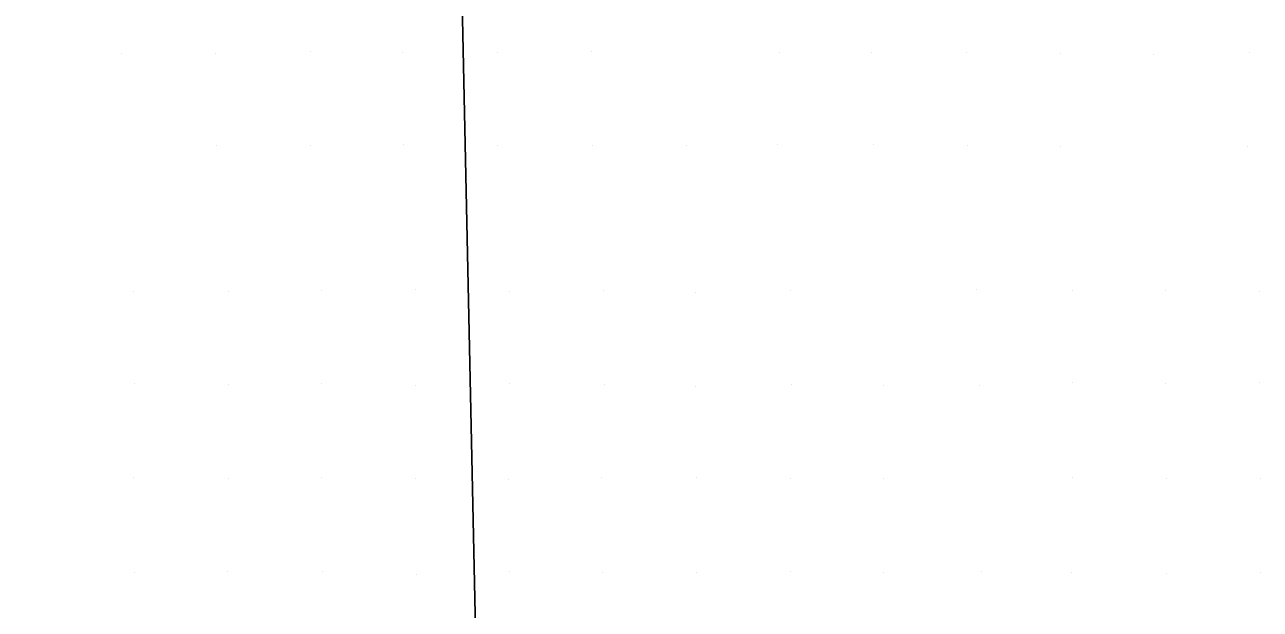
# Model space of a CAD drawing. Extents: x 1602514 to 1609837, y 863887 to 871157.
# Drawn here: x 1606728.2 to 1606925.8, y 866461.9 to 866555.4 of the extents above; entities that cross this region are included whole.
import ezdxf

# ---------------------------------------------------------------- set-up
doc = ezdxf.new("R2010")
doc.units = 0
doc.layers.add('Survey-Spot dirt', color=7, linetype='Continuous')
doc.layers.add('Survey-Vegetation trees', color=7, linetype='Continuous')

msp = doc.modelspace()

# ---------------------------------------------------------------- linework, layer by layer
at = {"layer": 'Survey-Spot dirt'}
for p, q in [((1606743.61, 866550.79), (1606743.61, 866550.79)), ((1606743.61, 866550.79), (1606743.61, 866550.79)), ((1606758.74, 866550.73), (1606758.74, 866550.73)), ((1606758.74, 866550.73), (1606758.74, 866550.73)), ((1606773.83, 866551.06), (1606773.83, 866551.06)), ((1606773.83, 866551.06), (1606773.83, 866551.06)), ((1606788.62, 866550.89), (1606788.62, 866550.89)), ((1606788.62, 866550.89), (1606788.62, 866550.89)), ((1606803.81, 866550.97), (1606803.81, 866550.97)), ((1606803.81, 866550.97), (1606803.81, 866550.97)), ((1606818.84, 866551.09), (1606818.84, 866551.09)), ((1606818.84, 866551.09), (1606818.84, 866551.09)), ((1606848.86, 866550.96), (1606848.86, 866550.96)), ((1606848.86, 866550.96), (1606848.86, 866550.96)), ((1606863.56, 866551.03), (1606863.56, 866551.03)), ((1606863.56, 866551.03), (1606863.56, 866551.03)), ((1606878.82, 866550.91), (1606878.82, 866550.91)), ((1606878.82, 866550.91), (1606878.82, 866550.91)), ((1606893.85, 866550.86), (1606893.85, 866550.86)), ((1606893.85, 866550.86), (1606893.85, 866550.86)), ((1606908.62, 866550.67), (1606908.62, 866550.67)), ((1606908.62, 866550.67), (1606908.62, 866550.67)), ((1606923.95, 866550.96), (1606923.95, 866550.96)), ((1606923.95, 866550.96), (1606923.95, 866550.96)), ((1606758.85, 866536.09), (1606758.85, 866536.09)), ((1606758.85, 866536.09), (1606758.85, 866536.09)), ((1606773.84, 866536.07), (1606773.84, 866536.07)), ((1606773.84, 866536.07), (1606773.84, 866536.07)), ((1606788.82, 866536.19), (1606788.82, 866536.19)), ((1606788.82, 866536.19), (1606788.82, 866536.19)), ((1606803.85, 866536.1), (1606803.85, 866536.1)), ((1606803.85, 866536.1), (1606803.85, 866536.1)), ((1606819.03, 866536.14), (1606819.03, 866536.14)), ((1606819.03, 866536.14), (1606819.03, 866536.14)), ((1606833.93, 866536.16), (1606833.93, 866536.16)), ((1606833.93, 866536.16), (1606833.93, 866536.16)), ((1606848.6, 866536.17), (1606848.6, 866536.17)), ((1606848.6, 866536.17), (1606848.6, 866536.17)), ((1606863.98, 866536.22), (1606863.98, 866536.22)), ((1606863.98, 866536.22), (1606863.98, 866536.22)), ((1606878.9, 866536.03), (1606878.9, 866536.03)), ((1606878.9, 866536.03), (1606878.9, 866536.03)), ((1606893.75, 866536), (1606893.75, 866536)), ((1606893.75, 866536), (1606893.75, 866536)), ((1606923.68, 866535.94), (1606923.68, 866535.94)), ((1606923.68, 866535.94), (1606923.68, 866535.94)), ((1606745.54, 866512.69), (1606745.54, 866512.69)), ((1606745.54, 866512.69), (1606745.54, 866512.69)), ((1606760.77, 866512.73), (1606760.77, 866512.73)), ((1606760.77, 866512.73), (1606760.77, 866512.73)), ((1606775.69, 866512.96), (1606775.69, 866512.96)), ((1606775.69, 866512.96), (1606775.69, 866512.96)), ((1606790.62, 866512.98), (1606790.62, 866512.98)), ((1606790.62, 866512.98), (1606790.62, 866512.98)), ((1606805.7, 866512.79), (1606805.7, 866512.79)), ((1606805.7, 866512.79), (1606805.7, 866512.79)), ((1606820.79, 866512.84), (1606820.79, 866512.84)), ((1606820.79, 866512.84), (1606820.79, 866512.84)), ((1606835.37, 866512.64), (1606835.37, 866512.64)), ((1606835.37, 866512.64), (1606835.37, 866512.64)), ((1606850.63, 866512.97), (1606850.63, 866512.97)), ((1606850.63, 866512.97), (1606850.63, 866512.97)), ((1606880.3, 866513.12), (1606880.3, 866513.12)), ((1606880.3, 866513.12), (1606880.3, 866513.12)), ((1606895.65, 866512.89), (1606895.65, 866512.89)), ((1606895.65, 866512.89), (1606895.65, 866512.89)), ((1606910.52, 866512.94), (1606910.52, 866512.94)), ((1606910.52, 866512.94), (1606910.52, 866512.94)), ((1606925.66, 866512.8), (1606925.66, 866512.8)), ((1606925.66, 866512.8), (1606925.66, 866512.8)), ((1606745.77, 866498.06), (1606745.77, 866498.06)), ((1606745.77, 866498.06), (1606745.77, 866498.06)), ((1606760.7, 866497.85), (1606760.7, 866497.85)), ((1606760.7, 866497.85), (1606760.7, 866497.85)), ((1606775.69, 866498.06), (1606775.69, 866498.06)), ((1606775.69, 866498.06), (1606775.69, 866498.06)), ((1606790.65, 866497.69), (1606790.65, 866497.69)), ((1606790.65, 866497.69), (1606790.65, 866497.69)), ((1606805.69, 866497.95), (1606805.69, 866497.95)), ((1606805.69, 866497.95), (1606805.69, 866497.95)), ((1606820.85, 866497.91), (1606820.85, 866497.91)), ((1606820.85, 866497.91), (1606820.85, 866497.91)), ((1606835.38, 866497.61), (1606835.38, 866497.61)), ((1606835.38, 866497.61), (1606835.38, 866497.61)), ((1606850.75, 866497.93), (1606850.75, 866497.93)), ((1606850.75, 866497.93), (1606850.75, 866497.93)), ((1606865.55, 866497.71), (1606865.55, 866497.71)), ((1606865.55, 866497.71), (1606865.55, 866497.71)), ((1606880.87, 866497.76), (1606880.87, 866497.76)), ((1606880.87, 866497.76), (1606880.87, 866497.76)), ((1606895.72, 866498.15), (1606895.72, 866498.15)), ((1606895.72, 866498.15), (1606895.72, 866498.15)), ((1606910.56, 866498.01), (1606910.56, 866498.01)), ((1606910.56, 866498.01), (1606910.56, 866498.01)), ((1606925.58, 866498.14), (1606925.58, 866498.14)), ((1606925.58, 866498.14), (1606925.58, 866498.14)), ((1606745.6, 866482.94), (1606745.6, 866482.94)), ((1606745.6, 866482.94), (1606745.6, 866482.94)), ((1606775.72, 866483), (1606775.72, 866483)), ((1606775.72, 866483), (1606775.72, 866483)), ((1606820.39, 866482.93), (1606820.39, 866482.93)), ((1606820.39, 866482.93), (1606820.39, 866482.93)), ((1606835.68, 866482.99), (1606835.68, 866482.99)), ((1606835.68, 866482.99), (1606835.68, 866482.99)), ((1606895.77, 866482.94), (1606895.77, 866482.94)), ((1606895.77, 866482.94), (1606895.77, 866482.94)), ((1606760.7, 866482.86), (1606760.7, 866482.86)), ((1606760.7, 866482.86), (1606760.7, 866482.86)), ((1606790.62, 866482.81), (1606790.62, 866482.81)), ((1606790.62, 866482.81), (1606790.62, 866482.81)), ((1606805.59, 866482.71), (1606805.59, 866482.71)), ((1606805.59, 866482.71), (1606805.59, 866482.71)), ((1606850.65, 866482.84), (1606850.65, 866482.84)), ((1606850.65, 866482.84), (1606850.65, 866482.84)), ((1606865.51, 866482.77), (1606865.51, 866482.77)), ((1606865.51, 866482.77), (1606865.51, 866482.77)), ((1606910.72, 866482.82), (1606910.72, 866482.82)), ((1606910.72, 866482.82), (1606910.72, 866482.82)), ((1606925.71, 866482.78), (1606925.71, 866482.78)), ((1606925.71, 866482.78), (1606925.71, 866482.78)), ((1606745.78, 866467.87), (1606745.78, 866467.87)), ((1606745.78, 866467.87), (1606745.78, 866467.87)), ((1606760.69, 866467.89), (1606760.69, 866467.89)), ((1606760.69, 866467.89), (1606760.69, 866467.89)), ((1606775.75, 866467.88), (1606775.75, 866467.88)), ((1606775.75, 866467.88), (1606775.75, 866467.88)), ((1606790.85, 866467.48), (1606790.85, 866467.48)), ((1606790.85, 866467.48), (1606790.85, 866467.48)), ((1606805.73, 866467.88), (1606805.73, 866467.88)), ((1606805.73, 866467.88), (1606805.73, 866467.88)), ((1606820.54, 866467.82), (1606820.54, 866467.82)), ((1606820.54, 866467.82), (1606820.54, 866467.82)), ((1606835.65, 866467.85), (1606835.65, 866467.85)), ((1606835.65, 866467.85), (1606835.65, 866467.85)), ((1606850.57, 866467.91), (1606850.57, 866467.91)), ((1606850.57, 866467.91), (1606850.57, 866467.91)), ((1606865.55, 866467.86), (1606865.55, 866467.86)), ((1606865.55, 866467.86), (1606865.55, 866467.86)), ((1606881.17, 866467.99), (1606881.17, 866467.99)), ((1606881.17, 866467.99), (1606881.17, 866467.99)), ((1606895.64, 866467.82), (1606895.64, 866467.82)), ((1606895.64, 866467.82), (1606895.64, 866467.82)), ((1606910.81, 866467.69), (1606910.81, 866467.69)), ((1606910.81, 866467.69), (1606910.81, 866467.69)), ((1606925.75, 866467.87), (1606925.75, 866467.87)), ((1606925.75, 866467.87), (1606925.75, 866467.87))]:
    msp.add_line(p, q, dxfattribs=at)
at = {"layer": 'Survey-Vegetation trees'}
msp.add_lwpolyline([(1606491.27, 866423.03), (1606644.53, 866348.1), (1606814.7, 866275.17), (1606800.58, 866443.57), (1606795.3, 866691.63), (1606726.49, 866726.88), (1606661.55, 866725.39), (1606579.3, 866712.04)], dxfattribs=at)
msp.add_lwpolyline([(1606491.27, 866423.03), (1606644.53, 866348.1), (1606814.7, 866275.17), (1606800.58, 866443.57), (1606795.3, 866691.63), (1606726.49, 866726.88), (1606661.55, 866725.39), (1606579.3, 866712.04)], dxfattribs=at)

doc.saveas('drawing.dxf')
